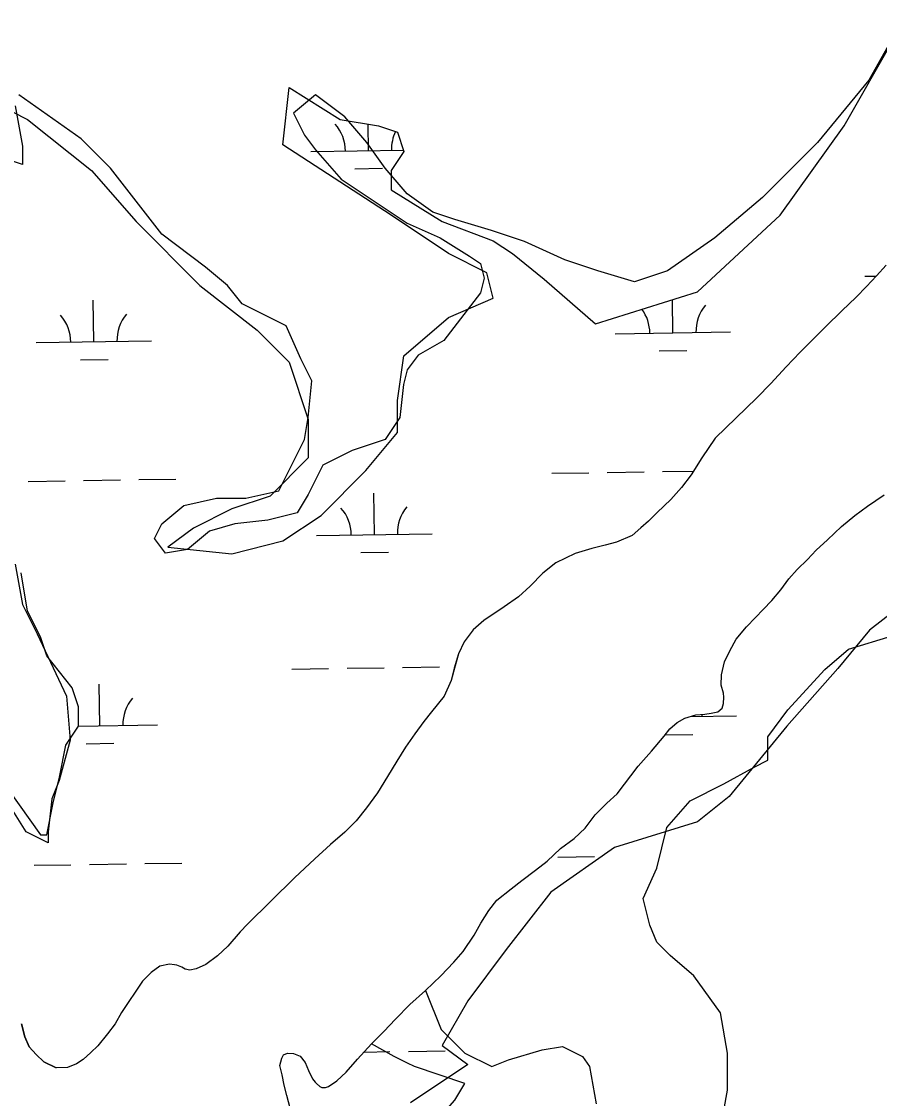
# Model space of a CAD drawing. Extents: x 3823584 to 3861785, y 301729 to 327625.
# Drawn here: x 3855506 to 3856250, y 310501 to 311435 of the extents above; entities that cross this region are included whole.
import ezdxf

# ---------------------------------------------------------------- set-up
doc = ezdxf.new("R2010")
doc.units = 0
doc.layers.add('V-TOPO-SHOR', color=7, linetype='Continuous')
doc.layers.add('V-WETL-SWMP', color=7, linetype='Continuous')

msp = doc.modelspace()

# ---------------------------------------------------------------- linework, layer by layer
at = {"layer": 'V-TOPO-SHOR'}
for points in [[(3856269.01, 311434.55), (3856240.43, 311383.73), (3856195.96, 311329.74), (3856167.38, 311301.15), (3856148.32, 311282.1), (3856107.03, 311247.16), (3856065.74, 311218.57), (3856037.16, 311209.05), (3856005.4, 311218.57), (3855976.81, 311228.1), (3855941.87, 311243.98), (3855913.29, 311253.51), (3855881.53, 311263.04), (3855862.47, 311269.39), (3855840.24, 311285.27), (3855821.18, 311307.5), (3855805.3, 311329.74), (3855786.25, 311351.97), (3855760.84, 311371.03), (3855741.78, 311355.15), (3855751.31, 311336.09), (3855760.84, 311323.39), (3855783.07, 311297.98), (3855840.24, 311259.86), (3855868.82, 311247.16), (3855894.23, 311231.28), (3855903.76, 311224.93), (3855906.94, 311212.22), (3855903.76, 311199.52), (3855872, 311158.23), (3855849.77, 311145.52), (3855840.24, 311132.82), (3855837.06, 311120.12), (3855833.89, 311091.53), (3855821.18, 311072.47), (3855792.6, 311062.95), (3855767.19, 311050.24), (3855754.48, 311024.83), (3855744.96, 311008.95), (3855719.55, 311002.6), (3855690.96, 310999.42), (3855668.73, 310993.07), (3855649.67, 310977.19), (3855630.62, 310974.02), (3855621.09, 310986.72), (3855627.44, 310999.42), (3855646.5, 311015.3), (3855675.08, 311021.66), (3855700.49, 311021.66), (3855729.08, 311028.01), (3855751.31, 311072.47), (3855754.48, 311091.53), (3855757.66, 311123.29), (3855748.13, 311142.35), (3855735.43, 311170.93), (3855716.37, 311180.46), (3855697.31, 311189.99), (3855684.61, 311205.87), (3855665.55, 311221.75), (3855627.44, 311250.33), (3855582.98, 311307.5), (3855557.57, 311332.91), (3855503.57, 311371.03)], [(3855500.4, 311361.5), (3855506.75, 311326.56), (3855506.75, 311310.68), (3855478.16, 311320.21)], [(3856255.46, 311223.53), (3856246.94, 311214.27), (3856238.42, 311205), (3856229.5, 311195.74), (3856216.96, 311183.82), (3856203.2, 311170.34), (3856193.88, 311161.09), (3856180.92, 311147.99), (3856168.76, 311135.26), (3856155.37, 311120.98), (3856143.21, 311108.65), (3856107.2, 311073.61), (3856095.71, 311056.52), (3856086.26, 311041.75), (3856078.09, 311030.9), (3856068.75, 311020.47), (3856057.02, 311009.31), (3856049.33, 311001.6), (3856042.86, 310995.84), (3856035.2, 310989.32), (3856021.62, 310983.34), (3856011.69, 310980.82), (3856000.16, 310977.95), (3855985.84, 310973.57), (3855969.05, 310965.69), (3855957.77, 310956.5), (3855946.83, 310945.32), (3855936.73, 310936.09), (3855924.27, 310927.32), (3855906.6, 310915.52), (3855897.31, 310907.46), (3855889.55, 310896.99), (3855884.56, 310886.84), (3855881.08, 310874.29), (3855878.45, 310863.7), (3855872.19, 310850.03), (3855861.19, 310836.48), (3855854.66, 310827.96), (3855846.89, 310817.49), (3855838.7, 310805.85), (3855831.3, 310793.79), (3855823.07, 310780.57), (3855814.42, 310766.17), (3855805.02, 310753.38), (3855796.05, 310742.15), (3855786.32, 310732.12), (3855773.81, 310721.38), (3855760.08, 310709.08), (3855742.69, 310692.54), (3855701.8, 310652.49), (3855695.32, 310645.93), (3855684.75, 310633.56), (3855675.84, 310625.09), (3855665.78, 310617.45), (3855657.4, 310613.71), (3855651.84, 310612.66), (3855647.91, 310613.55), (3855644.8, 310615.21), (3855640.5, 310616.89), (3855638.53, 310617.34), (3855634.2, 310617.84), (3855625.86, 310616.07), (3855618.23, 310610.74), (3855610.93, 310603.02)], [(3856170.89, 310951.58), (3856178.2, 310959.69), (3856187.11, 310968.55), (3856194.82, 310976.65), (3856204.51, 310985.49), (3856216.65, 310997.04), (3856228.34, 311006.62), (3856239.2, 311014.64), (3856253.67, 311024.55)], [(3855500.4, 310964.49), (3855506.75, 310929.55), (3855519.45, 310904.14), (3855544.86, 310850.15), (3855548.04, 310812.03), (3855538.51, 310777.1), (3855532.16, 310761.22), (3855528.98, 310732.63), (3855528.98, 310723.1), (3855509.93, 310732.63), (3855494.04, 310758.04)], [(3855855.96, 310594.94), (3855869.3, 310607.64), (3855880.66, 310619.6), (3855888.79, 310628.87), (3855898.22, 310642.85), (3855904.01, 310653.37), (3855911, 310664.25), (3855917.93, 310673.16), (3855930.42, 310683.12), (3855939.69, 310690.39), (3855951.35, 310699.18), (3855961.43, 310707.22), (3855973.15, 310717.99), (3855984.82, 310726.78), (3855994.52, 310735.62), (3856003.1, 310747.26), (3856013.22, 310757.27), (3856022.11, 310765.34), (3856040.48, 310789.37), (3856051.87, 310802.51), (3856062.85, 310815.27), (3856067.75, 310821.86), (3856074.2, 310827.23), (3856081.01, 310831.01), (3856090.56, 310833.93), (3856098.08, 310834.53), (3856103.62, 310835.18), (3856109.58, 310836.61), (3856113.21, 310839.68), (3856114.49, 310843.6), (3856114.63, 310849.12), (3856114.33, 310852.68), (3856112.52, 310859.44), (3856112.75, 310868.52), (3856115.4, 310879.91), (3856119.98, 310889.27), (3856125.36, 310899.4), (3856134.32, 310910.23), (3856142.02, 310918.34), (3856148.91, 310925.27), (3856156.21, 310932.99), (3856163.95, 310942.27), (3856170.89, 310951.58)], [(3856114.81, 310491.13), (3856117.73, 310508.63), (3856117.73, 310540.71), (3856111.89, 310575.71), (3856088.56, 310607.79), (3856068.14, 310625.29), (3856056.48, 310636.96), (3856050.64, 310651.54), (3856044.81, 310674.87), (3856056.48, 310701.12), (3856065.23, 310736.12), (3856085.64, 310759.46), (3856114.81, 310774.04), (3856141.06, 310788.62), (3856152.73, 310794.46), (3856152.73, 310814.87), (3856170.23, 310838.21), (3856202.31, 310873.21), (3856222.72, 310890.71), (3856260.64, 310902.37)], [(3855610.93, 310603.02), (3855592.48, 310575.84), (3855587.1, 310566.1), (3855580.57, 310557.57), (3855572.02, 310547.12), (3855565.95, 310541.35), (3855559.48, 310535.19), (3855553.46, 310531.39), (3855545.88, 310528.42), (3855535.89, 310528.01)], [(3855855.96, 310594.94), (3855869.81, 310561.12), (3855890.23, 310540.71), (3855913.56, 310529.04), (3855928.14, 310534.87), (3855957.31, 310543.62), (3855974.81, 310546.54), (3855992.31, 310537.79), (3855998.14, 310529.04), (3856003.98, 310496.96)], [(3855505.94, 310566.07), (3855508.87, 310554.76), (3855512.67, 310546.24), (3855518.52, 310539.68), (3855525.18, 310533.09), (3855535.89, 310528.01)], [(3855738.9, 310493.21), (3855736.01, 310503.94), (3855733.47, 310513.09), (3855731.72, 310521.82), (3855729.95, 310530.16), (3855731.69, 310536.43), (3855732.94, 310539.16), (3855736.53, 310540.65), (3855741.66, 310540.53), (3855747.52, 310538.01), (3855751.73, 310532.77), (3855754.71, 310525.59), (3855758.09, 310518.4), (3855760.39, 310515.58), (3855761.54, 310514.36), (3855764.64, 310511.92), (3855766.2, 310511.09), (3855769.36, 310511.01), (3855772.14, 310511.73), (3855779.37, 310516.68), (3855787.46, 310524.38), (3855797.22, 310535.59), (3855809.39, 310548.71)], [(3856251.89, 310286.96), (3856228.56, 310304.46), (3856178.98, 310324.88), (3856161.48, 310348.21), (3856155.64, 310368.63), (3856143.98, 310394.88), (3856123.56, 310409.46), (3856065.23, 310415.29), (3856006.89, 310441.54), (3855968.98, 310467.79), (3855963.14, 310470.71), (3855957.31, 310459.04), (3855954.39, 310435.71), (3855948.56, 310421.13), (3855922.31, 310403.63), (3855878.56, 310406.54), (3855863.98, 310432.79), (3855861.06, 310476.54), (3855881.48, 310499.88), (3855890.23, 310514.46), (3855846.48, 310529.04), (3855840.64, 310531.96), (3855828.98, 310537.79), (3855809.39, 310548.71)]]:
    msp.add_lwpolyline(points, dxfattribs=at)
at = {"layer": 'V-WETL-SWMP'}
for p, q in [((3855367.46, 311421.66), (3855511.22, 311349.73)), ((3856218.95, 311344.2), (3856263.18, 311421.66)), ((3855732.39, 311327.6), (3855737.92, 311377.4)), ((3855737.92, 311377.4), (3855782.15, 311349.73)), ((3855511.22, 311349.73), (3855566.51, 311305.47)), ((3855782.15, 311349.73), (3855815.32, 311344.2)), ((3855806.63, 311322.65), (3855806.27, 311345.71)), ((3855815.32, 311344.2), (3855831.91, 311338.67)), ((3856163.66, 311266.74), (3856218.95, 311344.2)), ((3855831.91, 311338.67), (3855837.44, 311322.07)), ((3855826.38, 311266.74), (3855732.39, 311327.6)), ((3855756.63, 311321.88), (3855837.09, 311323.12)), ((3855837.44, 311322.07), (3855826.38, 311305.47)), ((3855794.87, 311307.04), (3855818.86, 311307.41)), ((3855566.51, 311305.47), (3855605.22, 311261.2)), ((3855826.38, 311305.47), (3855826.38, 311288.87)), ((3855826.38, 311288.87), (3855870.61, 311261.2)), ((3855605.22, 311261.2), (3855660.51, 311205.87)), ((3855876.14, 311233.54), (3855826.38, 311266.74)), ((3855870.61, 311261.2), (3855914.85, 311244.61)), ((3856091.78, 311200.34), (3856163.66, 311266.74)), ((3855914.85, 311244.61), (3855931.43, 311233.54)), ((3855909.32, 311216.94), (3855876.14, 311233.54)), ((3855931.43, 311233.54), (3855959.08, 311211.41)), ((3856255.46, 311223.53), (3856246.94, 311214.27)), ((3855914.85, 311194.81), (3855909.32, 311216.94)), ((3856236.85, 311213.84), (3856246.69, 311213.99)), ((3856246.94, 311214.27), (3856238.42, 311205)), ((3855660.51, 311205.87), (3855710.27, 311167.14)), ((3855959.08, 311211.41), (3856003.31, 311172.68)), ((3856238.42, 311205), (3856229.5, 311195.74)), ((3855876.14, 311178.21), (3855914.85, 311194.81)), ((3856003.31, 311172.68), (3856091.78, 311200.34)), ((3856229.5, 311195.74), (3856216.96, 311183.82)), ((3855568.68, 311157.1), (3855568.12, 311193.1)), ((3856070.53, 311164.84), (3856070.08, 311193.56)), ((3855837.44, 311145.01), (3855876.14, 311178.21)), ((3856216.96, 311183.82), (3856203.2, 311170.34)), ((3855710.27, 311167.14), (3855737.92, 311139.48)), ((3856203.2, 311170.34), (3856193.88, 311161.09)), ((3855518.68, 311156.33), (3855618.67, 311157.87)), ((3856020.53, 311164.07), (3856120.52, 311165.61)), ((3856193.88, 311161.09), (3856180.92, 311147.99)), ((3856058.77, 311149.22), (3856082.76, 311149.59)), ((3855556.92, 311141.49), (3855580.91, 311141.86)), ((3855737.92, 311139.48), (3855754.5, 311089.68)), ((3855831.91, 311106.28), (3855837.44, 311145.01)), ((3856180.92, 311147.99), (3856168.76, 311135.26)), ((3856168.76, 311135.26), (3856155.37, 311120.98)), ((3856155.37, 311120.98), (3856143.21, 311108.65)), ((3855831.91, 311078.62), (3855831.91, 311106.28)), ((3856143.21, 311108.65), (3856107.2, 311073.61)), ((3855754.5, 311089.68), (3855754.5, 311056.48)), ((3855804.26, 311045.42), (3855831.91, 311078.62)), ((3856107.2, 311073.61), (3856095.71, 311056.52)), ((3855754.5, 311056.48), (3855721.33, 311023.29)), ((3856095.71, 311056.52), (3856086.26, 311041.75)), ((3855765.56, 311006.69), (3855804.26, 311045.42)), ((3855511.69, 311036.14), (3855543.69, 311036.63)), ((3855559.69, 311036.88), (3855591.68, 311037.37)), ((3855607.68, 311037.62), (3855639.68, 311038.11)), ((3855965.55, 311043.13), (3855997.54, 311043.63)), ((3856013.54, 311043.87), (3856045.54, 311044.37)), ((3856061.53, 311044.61), (3856088.36, 311045.03)), ((3856086.26, 311041.75), (3856078.09, 311030.9)), ((3856078.09, 311030.9), (3856068.75, 311020.47)), ((3855721.33, 311023.29), (3855688.15, 311012.22)), ((3855811.75, 310990.01), (3855811.2, 311026.01)), ((3856068.75, 311020.47), (3856057.02, 311009.31)), ((3855688.15, 311012.22), (3855654.98, 310995.62)), ((3856057.02, 311009.31), (3856049.33, 311001.6)), ((3855732.39, 310984.56), (3855765.56, 311006.69)), ((3856049.33, 311001.6), (3856042.86, 310995.84)), ((3855654.98, 310995.62), (3855632.86, 310979.02)), ((3855761.76, 310989.24), (3855861.75, 310990.79)), ((3856042.86, 310995.84), (3856035.2, 310989.32)), ((3855688.15, 310973.49), (3855732.39, 310984.56)), ((3856011.69, 310980.82), (3856000.16, 310977.95)), ((3856021.62, 310983.34), (3856011.69, 310980.82)), ((3856035.2, 310989.32), (3856021.62, 310983.34)), ((3855632.86, 310979.02), (3855688.15, 310973.49)), ((3855799.99, 310974.4), (3855823.99, 310974.77)), ((3855985.84, 310973.57), (3855969.06, 310965.69)), ((3856000.16, 310977.95), (3855985.84, 310973.57)), ((3855969.06, 310965.69), (3855957.77, 310956.5)), ((3855511.22, 310923.69), (3855505.69, 310956.89)), ((3855957.77, 310956.5), (3855946.83, 310945.32)), ((3855946.83, 310945.32), (3855936.73, 310936.09)), ((3855936.73, 310936.09), (3855924.27, 310927.32)), ((3855924.27, 310927.32), (3855906.6, 310915.52)), ((3855522.28, 310901.56), (3855511.22, 310923.69)), ((3855906.6, 310915.52), (3855897.31, 310907.46)), ((3855897.31, 310907.46), (3855889.55, 310896.99)), ((3855527.81, 310884.96), (3855522.28, 310901.56)), ((3855889.55, 310896.99), (3855884.56, 310886.84)), ((3855884.56, 310886.84), (3855881.09, 310874.29)), ((3855549.93, 310857.3), (3855527.81, 310884.96)), ((3855740.14, 310873.46), (3855772.13, 310873.96)), ((3855788.13, 310874.2), (3855820.13, 310874.7)), ((3855836.12, 310874.94), (3855868.12, 310875.44)), ((3855881.09, 310874.29), (3855878.45, 310863.7)), ((3855573.81, 310824.46), (3855573.25, 310860.46)), ((3855878.45, 310863.7), (3855872.19, 310850.03)), ((3855555.45, 310840.7), (3855549.93, 310857.3)), ((3855872.19, 310850.03), (3855861.19, 310836.48)), ((3855555.45, 310824.1), (3855555.45, 310840.7)), ((3855861.19, 310836.48), (3855854.66, 310827.96)), ((3856085.41, 310832.35), (3856125.65, 310832.97)), ((3855544.4, 310807.5), (3855555.45, 310824.1)), ((3855555.45, 310824.18), (3855623.8, 310825.24)), ((3855854.66, 310827.96), (3855846.89, 310817.49)), ((3855846.89, 310817.49), (3855838.7, 310805.85)), ((3856063.89, 310816.59), (3856087.89, 310816.96)), ((3855538.87, 310779.84), (3855544.4, 310807.5)), ((3855562.05, 310808.85), (3855586.04, 310809.22)), ((3855838.7, 310805.85), (3855831.3, 310793.79)), ((3855831.3, 310793.79), (3855823.07, 310780.57)), ((3855533.34, 310757.71), (3855538.87, 310779.84)), ((3855823.07, 310780.57), (3855814.42, 310766.17)), ((3855494.63, 310768.77), (3855522.28, 310730.04)), ((3855814.42, 310766.17), (3855805.02, 310753.38)), ((3855527.81, 310730.04), (3855533.34, 310757.71)), ((3855805.02, 310753.38), (3855796.05, 310742.15)), ((3855796.05, 310742.15), (3855786.32, 310732.12)), ((3855522.28, 310730.04), (3855527.81, 310730.04)), ((3855786.32, 310732.12), (3855773.81, 310721.38)), ((3855773.81, 310721.38), (3855760.08, 310709.08)), ((3855970.67, 310710.5), (3856002.67, 310710.99)), ((3855516.82, 310703.5), (3855548.82, 310703.99)), ((3855564.82, 310704.24), (3855596.81, 310704.73)), ((3855612.81, 310704.98), (3855644.81, 310705.47)), ((3855760.08, 310709.08), (3855742.68, 310692.54)), ((3855742.68, 310692.54), (3855701.8, 310652.49)), ((3855695.32, 310645.93), (3855684.74, 310633.56)), ((3855701.8, 310652.49), (3855695.32, 310645.93)), ((3855684.74, 310633.56), (3855675.85, 310625.1)), ((3855634.2, 310617.84), (3855625.86, 310616.07)), ((3855638.53, 310617.34), (3855634.2, 310617.84)), ((3855640.5, 310616.89), (3855638.53, 310617.34)), ((3855644.8, 310615.21), (3855640.5, 310616.89)), ((3855665.78, 310617.45), (3855657.4, 310613.71)), ((3855675.85, 310625.1), (3855665.78, 310617.45)), ((3855618.23, 310610.74), (3855610.93, 310603.02)), ((3855625.86, 310616.07), (3855618.23, 310610.74)), ((3855647.91, 310613.55), (3855644.8, 310615.21)), ((3855651.84, 310612.66), (3855647.91, 310613.55)), ((3855657.4, 310613.71), (3855651.84, 310612.66)), ((3855610.93, 310603.02), (3855592.48, 310575.84)), ((3855592.48, 310575.84), (3855587.1, 310566.1)), ((3855508.87, 310554.77), (3855505.94, 310566.07)), ((3855587.1, 310566.1), (3855580.57, 310557.57)), ((3855512.67, 310546.25), (3855508.87, 310554.77)), ((3855580.57, 310557.57), (3855572.02, 310547.12)), ((3855518.53, 310539.68), (3855512.67, 310546.25)), ((3855572.02, 310547.12), (3855565.95, 310541.35)), ((3855802.9, 310541.72), (3855825.25, 310542.06)), ((3855841.25, 310542.31), (3855873.25, 310542.8)), ((3855525.18, 310533.1), (3855518.53, 310539.68)), ((3855535.89, 310528.01), (3855525.18, 310533.1)), ((3855559.48, 310535.19), (3855553.46, 310531.4)), ((3855565.95, 310541.35), (3855559.48, 310535.19)), ((3855545.88, 310528.42), (3855535.89, 310528.01)), ((3855553.46, 310531.4), (3855545.88, 310528.42))]:
    msp.add_line(p, q, dxfattribs=at)
for points in [[(3856170.89, 310951.58), (3856178.2, 310959.69), (3856187.11, 310968.55), (3856194.81, 310976.65), (3856204.51, 310985.49), (3856216.65, 310997.04), (3856228.34, 311006.62), (3856239.2, 311014.64), (3856253.66, 311024.55)], [(3855738.9, 310493.21), (3855736.01, 310503.94), (3855733.47, 310513.09), (3855731.72, 310521.82), (3855729.95, 310530.16), (3855731.69, 310536.43), (3855732.94, 310539.16), (3855736.53, 310540.65), (3855741.66, 310540.53), (3855747.52, 310538.01), (3855751.73, 310532.77), (3855754.71, 310525.59), (3855758.09, 310518.4), (3855760.39, 310515.58), (3855761.54, 310514.36), (3855764.64, 310511.92), (3855766.2, 310511.09), (3855769.36, 310511.01), (3855772.14, 310511.73), (3855779.37, 310516.68), (3855787.46, 310524.38), (3855797.22, 310535.59), (3855809.39, 310548.71), (3855819.93, 310559.51), (3855830.07, 310570.31), (3855842.63, 310583.03), (3855855.96, 310594.94), (3855869.31, 310607.64), (3855880.66, 310619.6), (3855888.79, 310628.87), (3855898.22, 310642.85), (3855904.01, 310653.37), (3855911, 310664.25), (3855917.93, 310673.16), (3855930.42, 310683.12), (3855939.69, 310690.39), (3855951.36, 310699.18), (3855961.43, 310707.22), (3855973.15, 310717.99), (3855984.82, 310726.78), (3855994.52, 310735.62), (3856003.1, 310747.26), (3856013.22, 310757.27), (3856022.11, 310765.34), (3856040.48, 310789.37), (3856051.87, 310802.51), (3856062.85, 310815.27), (3856067.75, 310821.86), (3856074.2, 310827.23), (3856081.01, 310831.01), (3856090.56, 310833.93), (3856098.08, 310834.53), (3856103.62, 310835.18), (3856109.58, 310836.61), (3856113.21, 310839.68), (3856114.49, 310843.6), (3856114.63, 310849.12), (3856114.33, 310852.68), (3856112.52, 310859.44), (3856112.75, 310868.52), (3856115.4, 310879.91), (3856119.98, 310889.27), (3856125.36, 310899.4), (3856134.32, 310910.24), (3856142.02, 310918.34), (3856148.91, 310925.27), (3856156.21, 310932.99), (3856163.95, 310942.28), (3856170.89, 310951.58)], [(3856290.83, 310945.83), (3856241.06, 310907.09), (3856213.42, 310873.9), (3856169.19, 310824.1), (3856119.42, 310763.24), (3856091.78, 310741.11), (3856019.9, 310718.97), (3855964.61, 310680.24), (3855925.91, 310630.45), (3855892.73, 310586.18), (3855870.61, 310547.45), (3855892.73, 310530.85), (3855842.97, 310497.66)]]:
    msp.add_lwpolyline(points, dxfattribs=at)
for centre, start, end in [((3855751.38, 311322.27), 0.11154, 41.6552), ((3855861.85, 311323.98), 154.2865, 181.65519), ((3856125.76, 311166.16), 140.11153, 181.65519), ((3855513.43, 311156.72), 0.11154, 41.6552), ((3855623.91, 311158.43), 140.11153, 181.65519), ((3856015.28, 311164.46), 0.11154, 36.25909), ((3855756.51, 310989.64), 0.11154, 41.6552), ((3855866.98, 310991.34), 140.11153, 181.65519), ((3855629.04, 310825.79), 140.11153, 181.65519), ((3856130.88, 310833.53), 178.68963, 181.65519)]:
    msp.add_arc(centre, 35.25, start, end, dxfattribs=at)

doc.saveas('drawing.dxf')
